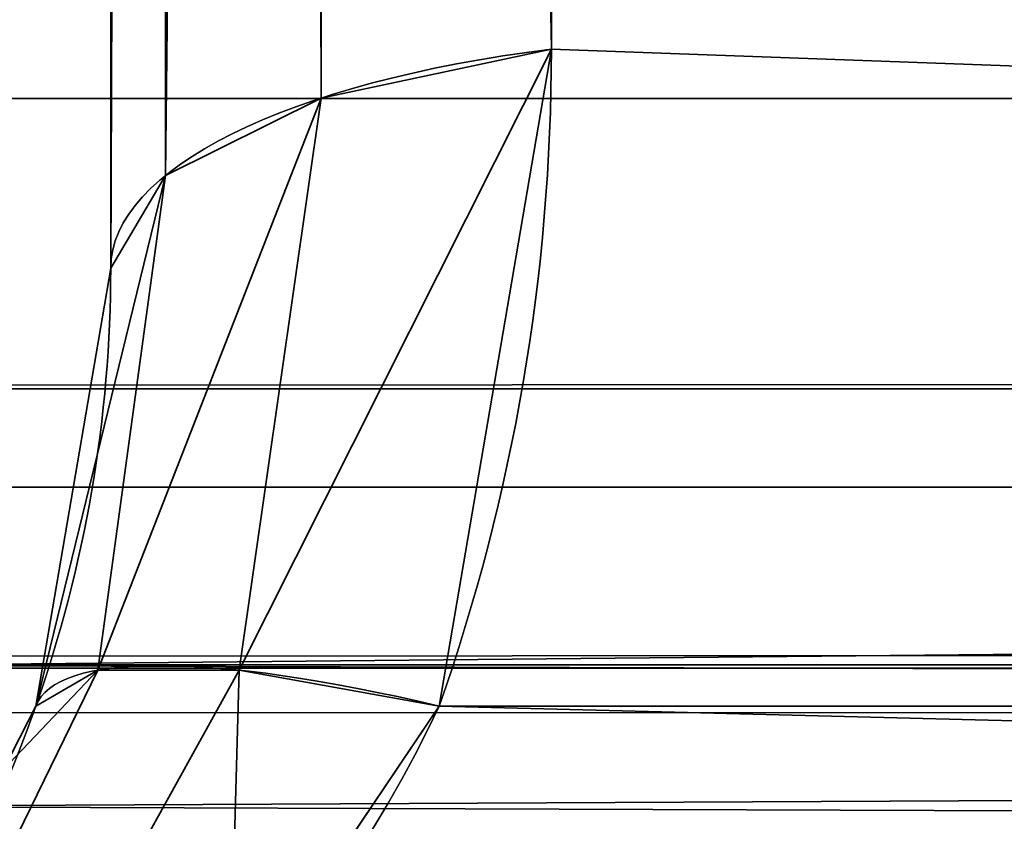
# Model space of a CAD drawing. Header units: millimetres. Extents: x -493 to 6693, y -115 to 145.
# Tile 645 of 656: x 2560.962 to 2562.007, y -22.687 to -21.836. Entities that reach past the tile are written whole.
import ezdxf

# ---------------------------------------------------------------- set-up
doc = ezdxf.new("R2010")
doc.units = ezdxf.units.MM
doc.layers.add('151', color=7, linetype='Continuous', true_color=0xffffff)

# ---------------------------------------------------------------- blocks, each defined once
blk = doc.blocks.new('UG_SURFACE_142')
at = {"layer": '151', "color": 252, "linetype": 'Continuous', "lineweight": 35}
for points in [[(2570.867538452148, 1.17339740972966, 1158.35702419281), (2560.826539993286, -8.867518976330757, 1158.35702419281), (2560.826539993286, -22.33237586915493, 1163.419485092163), (2580.252408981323, -22.33237586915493, 1170.72319984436)], [(2584.332466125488, -18.25247704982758, 997.7768659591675), (2580.252408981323, -22.33237586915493, 997.7768659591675), (2560.826539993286, -22.33237586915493, 1005.080461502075), (2560.826539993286, -8.867518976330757, 1010.142922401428)], [(2561.282157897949, -21.9196155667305, 1005.92315196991), (2561.526536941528, -21.86762355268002, 1005.784869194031), (2561.526536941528, -9.157468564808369, 1010.563611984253), (2561.299562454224, -9.205784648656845, 1010.692119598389)], [(2561.299562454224, -9.205784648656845, 1157.807946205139), (2561.526536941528, -9.157468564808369, 1157.936453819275), (2561.526536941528, -21.86762355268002, 1162.715196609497)], [(2584.564685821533, -18.48485507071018, 1170.10509967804), (2580.484867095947, -22.56475389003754, 1170.10509967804), (2561.526536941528, -21.86762355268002, 1162.715196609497), (2561.526536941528, -9.157468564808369, 1157.936453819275)], [(2561.526536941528, -9.157468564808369, 1010.563611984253), (2561.526536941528, -21.86762355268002, 1005.784869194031), (2580.484867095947, -22.56475389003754, 998.3949065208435), (2584.564685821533, -18.48485507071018, 998.3949065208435)], [(2561.117172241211, -22.00162224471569, 1006.141304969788), (2561.282157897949, -21.9196155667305, 1005.92315196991), (2561.282157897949, -9.209459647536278, 1010.701894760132), (2561.269760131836, -9.215716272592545, 1010.718464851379)], [(2561.269760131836, -9.215716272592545, 1157.781481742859), (2561.282157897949, -9.209459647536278, 1157.798171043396), (2561.282157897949, -21.9196155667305, 1162.576913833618)], [(2561.299562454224, -9.205784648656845, 1010.692119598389), (2561.282157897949, -9.209459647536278, 1010.701894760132), (2561.282157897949, -21.9196155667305, 1005.92315196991)], [(2561.526536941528, -21.86762355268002, 1162.715196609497), (2561.282157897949, -21.9196155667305, 1162.576913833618), (2561.282157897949, -9.209459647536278, 1157.798171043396), (2561.299562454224, -9.205784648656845, 1157.807946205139)], [(2561.269760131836, -9.215716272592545, 1010.718464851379), (2561.117172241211, -9.291467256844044, 1010.91992855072), (2561.117172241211, -22.00162224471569, 1006.141304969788)], [(2561.282157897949, -21.9196155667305, 1162.576913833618), (2561.117172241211, -22.00162224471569, 1162.35876083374), (2561.117172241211, -9.291467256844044, 1157.580018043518), (2561.269760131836, -9.215716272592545, 1157.781481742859)], [(2561.05899810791, -22.09999971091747, 1006.402969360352), (2561.117172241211, -22.00162224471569, 1006.141304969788), (2561.117172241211, -9.291467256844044, 1010.91992855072), (2561.114311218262, -9.296569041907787, 1010.933518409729)], [(2561.114311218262, -9.296569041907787, 1010.933518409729), (2561.05899810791, -9.389844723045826, 1011.181592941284), (2561.05899810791, -22.09999971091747, 1006.402969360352)], [(2561.117172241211, -22.00162224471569, 1162.35876083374), (2561.05899810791, -22.09999971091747, 1162.097096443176), (2561.05899810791, -9.389844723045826, 1157.318353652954), (2561.114311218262, -9.296569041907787, 1157.566428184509)], [(2561.114311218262, -9.296569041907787, 1157.566428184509), (2561.117172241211, -9.291467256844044, 1157.580018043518), (2561.117172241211, -22.00162224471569, 1162.35876083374)], [(2561.05899810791, -9.389844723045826, 1157.318353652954), (2561.05899810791, -22.09999971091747, 1162.097096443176), (2561.05899810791, -22.09999971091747, 1006.402969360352), (2561.05899810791, -9.389844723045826, 1011.181592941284)], [(2561.526536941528, -21.86762355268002, 1162.715196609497), (2561.407566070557, -22.56475389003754, 1162.932515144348), (2561.195135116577, -22.52657525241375, 1162.782311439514)], [(2561.195135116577, -22.52657525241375, 1162.782311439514), (2561.282157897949, -21.9196155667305, 1162.576913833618), (2561.526536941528, -21.86762355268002, 1162.715196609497)], [(2561.526536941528, -21.86762355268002, 1005.784869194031), (2561.282157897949, -21.9196155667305, 1005.92315196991), (2561.195135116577, -22.52657525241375, 1005.717754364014)], [(2561.195135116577, -22.52657525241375, 1005.717754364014), (2561.407566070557, -22.56475389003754, 1005.56755065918), (2561.526536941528, -21.86762355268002, 1005.784869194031)], [(2580.484867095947, -22.56475389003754, 1170.10509967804), (2561.407566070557, -22.56475389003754, 1162.932515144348), (2561.526536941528, -21.86762355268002, 1162.715196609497)], [(2561.526536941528, -21.86762355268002, 1005.784869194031), (2561.407566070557, -22.56475389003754, 1005.56755065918), (2580.484867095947, -22.56475389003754, 998.3949065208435)], [(2561.282157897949, -21.9196155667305, 1162.576913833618), (2561.195135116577, -22.52657525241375, 1162.782311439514), (2561.045408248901, -22.52657525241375, 1162.566065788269)], [(2561.045408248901, -22.52657525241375, 1162.566065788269), (2561.117172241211, -22.00162224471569, 1162.35876083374), (2561.282157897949, -21.9196155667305, 1162.576913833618)], [(2561.282157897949, -21.9196155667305, 1005.92315196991), (2561.117172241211, -22.00162224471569, 1006.141304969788), (2561.045408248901, -22.52657525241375, 1005.933880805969)], [(2561.045408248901, -22.52657525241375, 1005.933880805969), (2561.195135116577, -22.52657525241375, 1005.717754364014), (2561.282157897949, -21.9196155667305, 1005.92315196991)], [(2561.117172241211, -22.00162224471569, 1162.35876083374), (2561.045408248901, -22.52657525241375, 1162.566065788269), (2560.979604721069, -22.56475389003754, 1162.314414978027)], [(2560.979604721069, -22.56475389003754, 1162.314414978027), (2561.05899810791, -22.09999971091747, 1162.097096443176), (2561.117172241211, -22.00162224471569, 1162.35876083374)], [(2561.117172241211, -22.00162224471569, 1006.141304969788), (2561.05899810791, -22.09999971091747, 1006.402969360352), (2560.979604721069, -22.56475389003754, 1006.1856508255)], [(2560.979604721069, -22.56475389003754, 1006.1856508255), (2561.045408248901, -22.52657525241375, 1005.933880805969), (2561.117172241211, -22.00162224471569, 1006.141304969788)], [(2560.979604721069, -22.56475389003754, 1006.1856508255), (2561.05899810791, -22.09999971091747, 1162.097096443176), (2560.979604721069, -22.56475389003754, 1162.314414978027)], [(2560.979604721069, -22.56475389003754, 1006.1856508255), (2561.05899810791, -22.09999971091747, 1006.402969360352), (2561.05899810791, -22.09999971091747, 1162.097096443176)], [(2580.252408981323, -22.33237586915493, 1170.72319984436), (2560.826539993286, -22.33237586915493, 1163.419485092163), (2560.790777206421, -22.52167090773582, 1163.514614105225)], [(2560.790777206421, -22.52167090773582, 1163.514614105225), (2580.200433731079, -22.57655002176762, 1170.861721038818), (2580.252408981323, -22.33237586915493, 1170.72319984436)], [(2580.252408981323, -22.33237586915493, 997.7768659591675), (2580.200433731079, -22.57655002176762, 997.6382851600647), (2560.790777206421, -22.52167090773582, 1004.985451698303)], [(2560.790777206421, -22.52167090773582, 1004.985451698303), (2560.826539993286, -22.33237586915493, 1005.080461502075), (2580.252408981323, -22.33237586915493, 997.7768659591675)], [(2560.790777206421, -22.52167090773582, 1163.514614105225), (2560.772895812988, -22.57144451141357, 1163.562536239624), (2580.200433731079, -22.57655002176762, 1170.861721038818)], [(2580.200433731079, -22.57655002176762, 997.6382851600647), (2560.772895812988, -22.57144451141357, 1004.937410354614), (2560.790777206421, -22.52167090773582, 1004.985451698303)], [(2560.945272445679, -22.63215370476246, 1162.350058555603), (2561.045408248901, -22.52657525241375, 1162.566065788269), (2560.888051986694, -22.84848503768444, 1162.697196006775)], [(2561.017036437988, -22.84848503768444, 1162.883520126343), (2560.888051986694, -22.84848503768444, 1162.697196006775), (2561.045408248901, -22.52657525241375, 1162.566065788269), (2561.195135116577, -22.52657525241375, 1162.782311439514)], [(2560.888051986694, -22.84848503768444, 1005.802750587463), (2561.045408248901, -22.52657525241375, 1005.933880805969), (2560.945272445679, -22.63215370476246, 1006.149888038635)], [(2560.888051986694, -22.84848503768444, 1005.802750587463), (2561.017036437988, -22.84848503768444, 1005.616545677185), (2561.195135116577, -22.52657525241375, 1005.717754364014), (2561.045408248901, -22.52657525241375, 1005.933880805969)], [(2560.945272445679, -22.63215370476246, 1162.350058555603), (2560.979604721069, -22.56475389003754, 1162.314414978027), (2561.045408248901, -22.52657525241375, 1162.566065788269)], [(2561.045408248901, -22.52657525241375, 1005.933880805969), (2560.979604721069, -22.56475389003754, 1006.1856508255), (2560.945272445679, -22.63215370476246, 1006.149888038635)], [(2561.184883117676, -22.89500273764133, 1163.028478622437), (2561.017036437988, -22.84848503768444, 1162.883520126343), (2561.195135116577, -22.52657525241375, 1162.782311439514)], [(2561.195135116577, -22.52657525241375, 1005.717754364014), (2561.017036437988, -22.84848503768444, 1005.616545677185), (2561.184883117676, -22.89500273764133, 1005.471587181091)], [(2561.195135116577, -22.52657525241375, 1162.782311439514), (2561.407566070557, -22.56475389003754, 1162.932515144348), (2561.184883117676, -22.89500273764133, 1163.028478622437)], [(2561.184883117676, -22.89500273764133, 1005.471587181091), (2561.407566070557, -22.56475389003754, 1005.56755065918), (2561.195135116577, -22.52657525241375, 1005.717754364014)], [(2560.979604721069, -22.56475389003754, 1162.314414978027), (2560.945272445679, -22.63215370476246, 1006.149888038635), (2560.979604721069, -22.56475389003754, 1006.1856508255)], [(2560.979604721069, -22.56475389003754, 1162.314414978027), (2560.945272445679, -22.63215370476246, 1162.350058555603), (2560.945272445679, -22.63215370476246, 1006.149888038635)], [(2580.38067817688, -23.05310033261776, 1170.382261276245), (2561.184883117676, -22.89500273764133, 1163.028478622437), (2561.407566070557, -22.56475389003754, 1162.932515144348)], [(2561.407566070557, -22.56475389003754, 1005.56755065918), (2561.184883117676, -22.89500273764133, 1005.471587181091), (2580.38067817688, -23.05310033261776, 998.1178045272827)], [(2561.407566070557, -22.56475389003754, 1162.932515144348), (2580.484867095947, -22.56475389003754, 1170.10509967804), (2580.38067817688, -23.05310033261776, 1170.382261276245)], [(2580.38067817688, -23.05310033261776, 998.1178045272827), (2580.484867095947, -22.56475389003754, 998.3949065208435), (2561.407566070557, -22.56475389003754, 1005.56755065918)], [(2580.199956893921, -22.57799357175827, 1170.862555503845), (2560.772895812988, -22.57144451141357, 1163.562536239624), (2560.736656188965, -22.67125435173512, 1163.658857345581)], [(2580.199956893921, -22.57799357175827, 997.6374506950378), (2560.736656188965, -22.67125435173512, 1004.841089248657), (2560.772895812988, -22.57144451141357, 1004.937410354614)], [(2580.199956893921, -22.57799357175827, 1170.862555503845), (2580.200433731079, -22.57655002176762, 1170.861721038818), (2560.772895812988, -22.57144451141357, 1163.562536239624)], [(2560.772895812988, -22.57144451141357, 1004.937410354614), (2580.200433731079, -22.57655002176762, 997.6382851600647), (2580.199956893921, -22.57799357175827, 997.6374506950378)], [(2580.199956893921, -22.57799357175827, 997.6374506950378), (2560.691356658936, -22.73516543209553, 1004.72104549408), (2560.736656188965, -22.67125435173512, 1004.841089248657)], [(2580.199956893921, -22.57799357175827, 997.6374506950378), (2580.118417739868, -22.74118736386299, 997.420072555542), (2560.691356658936, -22.73516543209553, 1004.72104549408)], [(2580.118417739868, -22.74118736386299, 1171.079874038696), (2580.199956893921, -22.57799357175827, 1170.862555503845), (2560.736656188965, -22.67125435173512, 1163.658857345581)], [(2560.736656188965, -22.67125435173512, 1163.658857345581), (2560.691356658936, -22.73516543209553, 1163.779020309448), (2580.118417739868, -22.74118736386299, 1171.079874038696)]]:
    blk.add_3dface(points, dxfattribs=at)
blk = doc.blocks.new('UG_SURFACE_143')
at = {"layer": '151', "color": 252, "linetype": 'Continuous', "lineweight": 35}
for points in [[(2570.867538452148, 1.17339740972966, 1158.35702419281), (2560.826539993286, -8.867518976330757, 1158.35702419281), (2560.826539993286, -22.33237586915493, 1163.419485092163), (2580.252408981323, -22.33237586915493, 1170.72319984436)], [(2584.332466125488, -18.25247704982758, 997.7768659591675), (2580.252408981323, -22.33237586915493, 997.7768659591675), (2560.826539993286, -22.33237586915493, 1005.080461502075), (2560.826539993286, -8.867518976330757, 1010.142922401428)], [(2561.282157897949, -21.9196155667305, 1005.92315196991), (2561.526536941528, -21.86762355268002, 1005.784869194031), (2561.526536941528, -9.157468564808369, 1010.563611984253), (2561.299562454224, -9.205784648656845, 1010.692119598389)], [(2561.299562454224, -9.205784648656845, 1157.807946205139), (2561.526536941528, -9.157468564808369, 1157.936453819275), (2561.526536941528, -21.86762355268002, 1162.715196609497)], [(2584.564685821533, -18.48485507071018, 1170.10509967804), (2580.484867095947, -22.56475389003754, 1170.10509967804), (2561.526536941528, -21.86762355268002, 1162.715196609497), (2561.526536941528, -9.157468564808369, 1157.936453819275)], [(2561.526536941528, -9.157468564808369, 1010.563611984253), (2561.526536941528, -21.86762355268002, 1005.784869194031), (2580.484867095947, -22.56475389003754, 998.3949065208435), (2584.564685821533, -18.48485507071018, 998.3949065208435)], [(2561.117172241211, -22.00162224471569, 1006.141304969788), (2561.282157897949, -21.9196155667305, 1005.92315196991), (2561.282157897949, -9.209459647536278, 1010.701894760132), (2561.269760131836, -9.215716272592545, 1010.718464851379)], [(2561.269760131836, -9.215716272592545, 1157.781481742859), (2561.282157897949, -9.209459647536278, 1157.798171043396), (2561.282157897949, -21.9196155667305, 1162.576913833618)], [(2561.299562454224, -9.205784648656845, 1010.692119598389), (2561.282157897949, -9.209459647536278, 1010.701894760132), (2561.282157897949, -21.9196155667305, 1005.92315196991)], [(2561.526536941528, -21.86762355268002, 1162.715196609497), (2561.282157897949, -21.9196155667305, 1162.576913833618), (2561.282157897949, -9.209459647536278, 1157.798171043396), (2561.299562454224, -9.205784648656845, 1157.807946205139)], [(2561.269760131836, -9.215716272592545, 1010.718464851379), (2561.117172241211, -9.291467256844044, 1010.91992855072), (2561.117172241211, -22.00162224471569, 1006.141304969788)], [(2561.282157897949, -21.9196155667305, 1162.576913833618), (2561.117172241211, -22.00162224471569, 1162.35876083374), (2561.117172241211, -9.291467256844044, 1157.580018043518), (2561.269760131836, -9.215716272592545, 1157.781481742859)], [(2561.05899810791, -22.09999971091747, 1006.402969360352), (2561.117172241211, -22.00162224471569, 1006.141304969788), (2561.117172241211, -9.291467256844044, 1010.91992855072), (2561.114311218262, -9.296569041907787, 1010.933518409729)], [(2561.114311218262, -9.296569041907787, 1010.933518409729), (2561.05899810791, -9.389844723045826, 1011.181592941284), (2561.05899810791, -22.09999971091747, 1006.402969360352)], [(2561.117172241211, -22.00162224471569, 1162.35876083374), (2561.05899810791, -22.09999971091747, 1162.097096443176), (2561.05899810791, -9.389844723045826, 1157.318353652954), (2561.114311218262, -9.296569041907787, 1157.566428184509)], [(2561.114311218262, -9.296569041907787, 1157.566428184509), (2561.117172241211, -9.291467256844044, 1157.580018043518), (2561.117172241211, -22.00162224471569, 1162.35876083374)], [(2561.05899810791, -9.389844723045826, 1157.318353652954), (2561.05899810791, -22.09999971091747, 1162.097096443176), (2561.05899810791, -22.09999971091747, 1006.402969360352), (2561.05899810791, -9.389844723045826, 1011.181592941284)], [(2561.526536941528, -21.86762355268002, 1162.715196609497), (2561.407566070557, -22.56475389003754, 1162.932515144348), (2561.195135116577, -22.52657525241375, 1162.782311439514)], [(2561.195135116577, -22.52657525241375, 1162.782311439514), (2561.282157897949, -21.9196155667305, 1162.576913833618), (2561.526536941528, -21.86762355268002, 1162.715196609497)], [(2561.526536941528, -21.86762355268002, 1005.784869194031), (2561.282157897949, -21.9196155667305, 1005.92315196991), (2561.195135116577, -22.52657525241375, 1005.717754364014)], [(2561.195135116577, -22.52657525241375, 1005.717754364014), (2561.407566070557, -22.56475389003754, 1005.56755065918), (2561.526536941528, -21.86762355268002, 1005.784869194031)], [(2580.484867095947, -22.56475389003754, 1170.10509967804), (2561.407566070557, -22.56475389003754, 1162.932515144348), (2561.526536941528, -21.86762355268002, 1162.715196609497)], [(2561.526536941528, -21.86762355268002, 1005.784869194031), (2561.407566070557, -22.56475389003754, 1005.56755065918), (2580.484867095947, -22.56475389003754, 998.3949065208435)], [(2561.282157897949, -21.9196155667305, 1162.576913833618), (2561.195135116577, -22.52657525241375, 1162.782311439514), (2561.045408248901, -22.52657525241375, 1162.566065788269)], [(2561.045408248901, -22.52657525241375, 1162.566065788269), (2561.117172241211, -22.00162224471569, 1162.35876083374), (2561.282157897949, -21.9196155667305, 1162.576913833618)], [(2561.282157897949, -21.9196155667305, 1005.92315196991), (2561.117172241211, -22.00162224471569, 1006.141304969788), (2561.045408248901, -22.52657525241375, 1005.933880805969)], [(2561.045408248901, -22.52657525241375, 1005.933880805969), (2561.195135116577, -22.52657525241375, 1005.717754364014), (2561.282157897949, -21.9196155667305, 1005.92315196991)], [(2561.117172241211, -22.00162224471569, 1162.35876083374), (2561.045408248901, -22.52657525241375, 1162.566065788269), (2560.979604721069, -22.56475389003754, 1162.314414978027)], [(2560.979604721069, -22.56475389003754, 1162.314414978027), (2561.05899810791, -22.09999971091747, 1162.097096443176), (2561.117172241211, -22.00162224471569, 1162.35876083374)], [(2561.117172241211, -22.00162224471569, 1006.141304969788), (2561.05899810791, -22.09999971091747, 1006.402969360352), (2560.979604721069, -22.56475389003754, 1006.1856508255)], [(2560.979604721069, -22.56475389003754, 1006.1856508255), (2561.045408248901, -22.52657525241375, 1005.933880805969), (2561.117172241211, -22.00162224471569, 1006.141304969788)], [(2560.979604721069, -22.56475389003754, 1006.1856508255), (2561.05899810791, -22.09999971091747, 1162.097096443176), (2560.979604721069, -22.56475389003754, 1162.314414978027)], [(2560.979604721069, -22.56475389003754, 1006.1856508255), (2561.05899810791, -22.09999971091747, 1006.402969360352), (2561.05899810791, -22.09999971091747, 1162.097096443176)], [(2580.252408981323, -22.33237586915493, 1170.72319984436), (2560.826539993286, -22.33237586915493, 1163.419485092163), (2560.790777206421, -22.52167090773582, 1163.514614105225)], [(2560.790777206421, -22.52167090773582, 1163.514614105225), (2580.200433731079, -22.57655002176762, 1170.861721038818), (2580.252408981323, -22.33237586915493, 1170.72319984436)], [(2580.252408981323, -22.33237586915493, 997.7768659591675), (2580.200433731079, -22.57655002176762, 997.6382851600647), (2560.790777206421, -22.52167090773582, 1004.985451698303)], [(2560.790777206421, -22.52167090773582, 1004.985451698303), (2560.826539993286, -22.33237586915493, 1005.080461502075), (2580.252408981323, -22.33237586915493, 997.7768659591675)], [(2560.790777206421, -22.52167090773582, 1163.514614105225), (2560.772895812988, -22.57144451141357, 1163.562536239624), (2580.200433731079, -22.57655002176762, 1170.861721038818)], [(2580.200433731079, -22.57655002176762, 997.6382851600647), (2560.772895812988, -22.57144451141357, 1004.937410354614), (2560.790777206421, -22.52167090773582, 1004.985451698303)], [(2560.945272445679, -22.63215370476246, 1162.350058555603), (2561.045408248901, -22.52657525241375, 1162.566065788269), (2560.888051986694, -22.84848503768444, 1162.697196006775)], [(2561.017036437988, -22.84848503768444, 1162.883520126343), (2560.888051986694, -22.84848503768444, 1162.697196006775), (2561.045408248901, -22.52657525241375, 1162.566065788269), (2561.195135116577, -22.52657525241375, 1162.782311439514)], [(2560.888051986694, -22.84848503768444, 1005.802750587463), (2561.045408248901, -22.52657525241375, 1005.933880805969), (2560.945272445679, -22.63215370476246, 1006.149888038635)], [(2560.888051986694, -22.84848503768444, 1005.802750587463), (2561.017036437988, -22.84848503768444, 1005.616545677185), (2561.195135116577, -22.52657525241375, 1005.717754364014), (2561.045408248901, -22.52657525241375, 1005.933880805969)], [(2560.945272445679, -22.63215370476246, 1162.350058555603), (2560.979604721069, -22.56475389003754, 1162.314414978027), (2561.045408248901, -22.52657525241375, 1162.566065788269)], [(2561.045408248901, -22.52657525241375, 1005.933880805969), (2560.979604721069, -22.56475389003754, 1006.1856508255), (2560.945272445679, -22.63215370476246, 1006.149888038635)], [(2561.184883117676, -22.89500273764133, 1163.028478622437), (2561.017036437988, -22.84848503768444, 1162.883520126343), (2561.195135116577, -22.52657525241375, 1162.782311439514)], [(2561.195135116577, -22.52657525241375, 1005.717754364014), (2561.017036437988, -22.84848503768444, 1005.616545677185), (2561.184883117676, -22.89500273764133, 1005.471587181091)], [(2561.195135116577, -22.52657525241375, 1162.782311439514), (2561.407566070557, -22.56475389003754, 1162.932515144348), (2561.184883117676, -22.89500273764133, 1163.028478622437)], [(2561.184883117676, -22.89500273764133, 1005.471587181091), (2561.407566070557, -22.56475389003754, 1005.56755065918), (2561.195135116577, -22.52657525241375, 1005.717754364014)], [(2560.979604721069, -22.56475389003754, 1162.314414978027), (2560.945272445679, -22.63215370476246, 1006.149888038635), (2560.979604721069, -22.56475389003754, 1006.1856508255)], [(2560.979604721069, -22.56475389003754, 1162.314414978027), (2560.945272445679, -22.63215370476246, 1162.350058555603), (2560.945272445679, -22.63215370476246, 1006.149888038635)], [(2580.38067817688, -23.05310033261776, 1170.382261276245), (2561.184883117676, -22.89500273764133, 1163.028478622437), (2561.407566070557, -22.56475389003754, 1162.932515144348)], [(2561.407566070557, -22.56475389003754, 1005.56755065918), (2561.184883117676, -22.89500273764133, 1005.471587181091), (2580.38067817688, -23.05310033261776, 998.1178045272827)], [(2561.407566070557, -22.56475389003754, 1162.932515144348), (2580.484867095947, -22.56475389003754, 1170.10509967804), (2580.38067817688, -23.05310033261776, 1170.382261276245)], [(2580.38067817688, -23.05310033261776, 998.1178045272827), (2580.484867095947, -22.56475389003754, 998.3949065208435), (2561.407566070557, -22.56475389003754, 1005.56755065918)], [(2580.199956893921, -22.57799357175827, 1170.862555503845), (2560.772895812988, -22.57144451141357, 1163.562536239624), (2560.736656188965, -22.67125435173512, 1163.658857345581)], [(2580.199956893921, -22.57799357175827, 997.6374506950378), (2560.736656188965, -22.67125435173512, 1004.841089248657), (2560.772895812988, -22.57144451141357, 1004.937410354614)], [(2580.199956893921, -22.57799357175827, 1170.862555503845), (2580.200433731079, -22.57655002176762, 1170.861721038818), (2560.772895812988, -22.57144451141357, 1163.562536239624)], [(2560.772895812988, -22.57144451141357, 1004.937410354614), (2580.200433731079, -22.57655002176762, 997.6382851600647), (2580.199956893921, -22.57799357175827, 997.6374506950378)], [(2580.199956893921, -22.57799357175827, 997.6374506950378), (2560.691356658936, -22.73516543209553, 1004.72104549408), (2560.736656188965, -22.67125435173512, 1004.841089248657)], [(2580.199956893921, -22.57799357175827, 997.6374506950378), (2580.118417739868, -22.74118736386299, 997.420072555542), (2560.691356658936, -22.73516543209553, 1004.72104549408)], [(2580.118417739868, -22.74118736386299, 1171.079874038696), (2580.199956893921, -22.57799357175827, 1170.862555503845), (2560.736656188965, -22.67125435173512, 1163.658857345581)], [(2560.736656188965, -22.67125435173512, 1163.658857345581), (2560.691356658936, -22.73516543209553, 1163.779020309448), (2580.118417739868, -22.74118736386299, 1171.079874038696)]]:
    blk.add_3dface(points, dxfattribs=at)
blk = doc.blocks.new('UG_SURFACE_144')
at = {"layer": '151', "color": 252, "linetype": 'Continuous', "lineweight": 35}
for points in [[(2570.867538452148, 1.17339740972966, 1158.35702419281), (2560.826539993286, -8.867518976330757, 1158.35702419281), (2560.826539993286, -22.33237586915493, 1163.419485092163), (2580.252408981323, -22.33237586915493, 1170.72319984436)], [(2584.332466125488, -18.25247704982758, 997.7768659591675), (2580.252408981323, -22.33237586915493, 997.7768659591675), (2560.826539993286, -22.33237586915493, 1005.080461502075), (2560.826539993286, -8.867518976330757, 1010.142922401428)], [(2561.282157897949, -21.9196155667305, 1005.92315196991), (2561.526536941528, -21.86762355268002, 1005.784869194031), (2561.526536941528, -9.157468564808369, 1010.563611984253), (2561.299562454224, -9.205784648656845, 1010.692119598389)], [(2561.299562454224, -9.205784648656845, 1157.807946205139), (2561.526536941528, -9.157468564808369, 1157.936453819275), (2561.526536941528, -21.86762355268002, 1162.715196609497)], [(2584.564685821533, -18.48485507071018, 1170.10509967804), (2580.484867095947, -22.56475389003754, 1170.10509967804), (2561.526536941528, -21.86762355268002, 1162.715196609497), (2561.526536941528, -9.157468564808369, 1157.936453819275)], [(2561.526536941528, -9.157468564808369, 1010.563611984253), (2561.526536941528, -21.86762355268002, 1005.784869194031), (2580.484867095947, -22.56475389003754, 998.3949065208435), (2584.564685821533, -18.48485507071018, 998.3949065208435)], [(2561.117172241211, -22.00162224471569, 1006.141304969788), (2561.282157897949, -21.9196155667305, 1005.92315196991), (2561.282157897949, -9.209459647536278, 1010.701894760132), (2561.269760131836, -9.215716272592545, 1010.718464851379)], [(2561.269760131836, -9.215716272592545, 1157.781481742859), (2561.282157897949, -9.209459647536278, 1157.798171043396), (2561.282157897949, -21.9196155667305, 1162.576913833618)], [(2561.299562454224, -9.205784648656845, 1010.692119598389), (2561.282157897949, -9.209459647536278, 1010.701894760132), (2561.282157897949, -21.9196155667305, 1005.92315196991)], [(2561.526536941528, -21.86762355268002, 1162.715196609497), (2561.282157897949, -21.9196155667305, 1162.576913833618), (2561.282157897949, -9.209459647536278, 1157.798171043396), (2561.299562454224, -9.205784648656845, 1157.807946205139)], [(2561.269760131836, -9.215716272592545, 1010.718464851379), (2561.117172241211, -9.291467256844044, 1010.91992855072), (2561.117172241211, -22.00162224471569, 1006.141304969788)], [(2561.282157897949, -21.9196155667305, 1162.576913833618), (2561.117172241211, -22.00162224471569, 1162.35876083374), (2561.117172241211, -9.291467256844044, 1157.580018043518), (2561.269760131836, -9.215716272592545, 1157.781481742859)], [(2561.05899810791, -22.09999971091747, 1006.402969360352), (2561.117172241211, -22.00162224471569, 1006.141304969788), (2561.117172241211, -9.291467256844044, 1010.91992855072), (2561.114311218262, -9.296569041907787, 1010.933518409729)], [(2561.114311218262, -9.296569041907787, 1010.933518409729), (2561.05899810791, -9.389844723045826, 1011.181592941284), (2561.05899810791, -22.09999971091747, 1006.402969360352)], [(2561.117172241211, -22.00162224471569, 1162.35876083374), (2561.05899810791, -22.09999971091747, 1162.097096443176), (2561.05899810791, -9.389844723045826, 1157.318353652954), (2561.114311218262, -9.296569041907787, 1157.566428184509)], [(2561.114311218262, -9.296569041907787, 1157.566428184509), (2561.117172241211, -9.291467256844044, 1157.580018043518), (2561.117172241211, -22.00162224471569, 1162.35876083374)], [(2561.05899810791, -9.389844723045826, 1157.318353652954), (2561.05899810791, -22.09999971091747, 1162.097096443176), (2561.05899810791, -22.09999971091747, 1006.402969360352), (2561.05899810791, -9.389844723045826, 1011.181592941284)], [(2561.526536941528, -21.86762355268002, 1162.715196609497), (2561.407566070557, -22.56475389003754, 1162.932515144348), (2561.195135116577, -22.52657525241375, 1162.782311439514)], [(2561.195135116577, -22.52657525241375, 1162.782311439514), (2561.282157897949, -21.9196155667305, 1162.576913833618), (2561.526536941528, -21.86762355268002, 1162.715196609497)], [(2561.526536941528, -21.86762355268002, 1005.784869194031), (2561.282157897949, -21.9196155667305, 1005.92315196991), (2561.195135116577, -22.52657525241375, 1005.717754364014)], [(2561.195135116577, -22.52657525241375, 1005.717754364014), (2561.407566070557, -22.56475389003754, 1005.56755065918), (2561.526536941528, -21.86762355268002, 1005.784869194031)], [(2580.484867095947, -22.56475389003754, 1170.10509967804), (2561.407566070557, -22.56475389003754, 1162.932515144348), (2561.526536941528, -21.86762355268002, 1162.715196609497)], [(2561.526536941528, -21.86762355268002, 1005.784869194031), (2561.407566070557, -22.56475389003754, 1005.56755065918), (2580.484867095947, -22.56475389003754, 998.3949065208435)], [(2561.282157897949, -21.9196155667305, 1162.576913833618), (2561.195135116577, -22.52657525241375, 1162.782311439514), (2561.045408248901, -22.52657525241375, 1162.566065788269)], [(2561.045408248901, -22.52657525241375, 1162.566065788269), (2561.117172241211, -22.00162224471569, 1162.35876083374), (2561.282157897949, -21.9196155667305, 1162.576913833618)], [(2561.282157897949, -21.9196155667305, 1005.92315196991), (2561.117172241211, -22.00162224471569, 1006.141304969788), (2561.045408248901, -22.52657525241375, 1005.933880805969)], [(2561.045408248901, -22.52657525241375, 1005.933880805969), (2561.195135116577, -22.52657525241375, 1005.717754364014), (2561.282157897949, -21.9196155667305, 1005.92315196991)], [(2561.117172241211, -22.00162224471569, 1162.35876083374), (2561.045408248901, -22.52657525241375, 1162.566065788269), (2560.979604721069, -22.56475389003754, 1162.314414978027)], [(2560.979604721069, -22.56475389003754, 1162.314414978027), (2561.05899810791, -22.09999971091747, 1162.097096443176), (2561.117172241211, -22.00162224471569, 1162.35876083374)], [(2561.117172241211, -22.00162224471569, 1006.141304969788), (2561.05899810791, -22.09999971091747, 1006.402969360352), (2560.979604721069, -22.56475389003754, 1006.1856508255)], [(2560.979604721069, -22.56475389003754, 1006.1856508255), (2561.045408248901, -22.52657525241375, 1005.933880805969), (2561.117172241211, -22.00162224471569, 1006.141304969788)], [(2560.979604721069, -22.56475389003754, 1006.1856508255), (2561.05899810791, -22.09999971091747, 1162.097096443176), (2560.979604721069, -22.56475389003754, 1162.314414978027)], [(2560.979604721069, -22.56475389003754, 1006.1856508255), (2561.05899810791, -22.09999971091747, 1006.402969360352), (2561.05899810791, -22.09999971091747, 1162.097096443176)], [(2580.252408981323, -22.33237586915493, 1170.72319984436), (2560.826539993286, -22.33237586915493, 1163.419485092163), (2560.790777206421, -22.52167090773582, 1163.514614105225)], [(2560.790777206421, -22.52167090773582, 1163.514614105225), (2580.200433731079, -22.57655002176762, 1170.861721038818), (2580.252408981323, -22.33237586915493, 1170.72319984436)], [(2580.252408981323, -22.33237586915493, 997.7768659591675), (2580.200433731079, -22.57655002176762, 997.6382851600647), (2560.790777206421, -22.52167090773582, 1004.985451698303)], [(2560.790777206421, -22.52167090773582, 1004.985451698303), (2560.826539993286, -22.33237586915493, 1005.080461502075), (2580.252408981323, -22.33237586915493, 997.7768659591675)], [(2560.790777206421, -22.52167090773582, 1163.514614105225), (2560.772895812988, -22.57144451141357, 1163.562536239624), (2580.200433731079, -22.57655002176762, 1170.861721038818)], [(2580.200433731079, -22.57655002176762, 997.6382851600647), (2560.772895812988, -22.57144451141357, 1004.937410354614), (2560.790777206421, -22.52167090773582, 1004.985451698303)], [(2560.945272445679, -22.63215370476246, 1162.350058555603), (2561.045408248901, -22.52657525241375, 1162.566065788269), (2560.888051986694, -22.84848503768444, 1162.697196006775)], [(2561.017036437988, -22.84848503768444, 1162.883520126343), (2560.888051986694, -22.84848503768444, 1162.697196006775), (2561.045408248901, -22.52657525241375, 1162.566065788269), (2561.195135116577, -22.52657525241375, 1162.782311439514)], [(2560.888051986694, -22.84848503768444, 1005.802750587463), (2561.045408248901, -22.52657525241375, 1005.933880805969), (2560.945272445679, -22.63215370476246, 1006.149888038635)], [(2560.888051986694, -22.84848503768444, 1005.802750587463), (2561.017036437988, -22.84848503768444, 1005.616545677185), (2561.195135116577, -22.52657525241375, 1005.717754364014), (2561.045408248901, -22.52657525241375, 1005.933880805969)], [(2560.945272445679, -22.63215370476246, 1162.350058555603), (2560.979604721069, -22.56475389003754, 1162.314414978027), (2561.045408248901, -22.52657525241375, 1162.566065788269)], [(2561.045408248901, -22.52657525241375, 1005.933880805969), (2560.979604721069, -22.56475389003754, 1006.1856508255), (2560.945272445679, -22.63215370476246, 1006.149888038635)], [(2561.184883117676, -22.89500273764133, 1163.028478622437), (2561.017036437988, -22.84848503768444, 1162.883520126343), (2561.195135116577, -22.52657525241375, 1162.782311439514)], [(2561.195135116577, -22.52657525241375, 1005.717754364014), (2561.017036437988, -22.84848503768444, 1005.616545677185), (2561.184883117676, -22.89500273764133, 1005.471587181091)], [(2561.195135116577, -22.52657525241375, 1162.782311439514), (2561.407566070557, -22.56475389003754, 1162.932515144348), (2561.184883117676, -22.89500273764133, 1163.028478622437)], [(2561.184883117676, -22.89500273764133, 1005.471587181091), (2561.407566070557, -22.56475389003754, 1005.56755065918), (2561.195135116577, -22.52657525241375, 1005.717754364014)], [(2560.979604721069, -22.56475389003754, 1162.314414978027), (2560.945272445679, -22.63215370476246, 1006.149888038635), (2560.979604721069, -22.56475389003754, 1006.1856508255)], [(2560.979604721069, -22.56475389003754, 1162.314414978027), (2560.945272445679, -22.63215370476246, 1162.350058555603), (2560.945272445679, -22.63215370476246, 1006.149888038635)], [(2580.38067817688, -23.05310033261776, 1170.382261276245), (2561.184883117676, -22.89500273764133, 1163.028478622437), (2561.407566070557, -22.56475389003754, 1162.932515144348)], [(2561.407566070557, -22.56475389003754, 1005.56755065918), (2561.184883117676, -22.89500273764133, 1005.471587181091), (2580.38067817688, -23.05310033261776, 998.1178045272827)], [(2561.407566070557, -22.56475389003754, 1162.932515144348), (2580.484867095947, -22.56475389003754, 1170.10509967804), (2580.38067817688, -23.05310033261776, 1170.382261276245)], [(2580.38067817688, -23.05310033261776, 998.1178045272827), (2580.484867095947, -22.56475389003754, 998.3949065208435), (2561.407566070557, -22.56475389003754, 1005.56755065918)], [(2580.199956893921, -22.57799357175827, 1170.862555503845), (2560.772895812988, -22.57144451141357, 1163.562536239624), (2560.736656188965, -22.67125435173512, 1163.658857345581)], [(2580.199956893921, -22.57799357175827, 997.6374506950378), (2560.736656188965, -22.67125435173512, 1004.841089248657), (2560.772895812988, -22.57144451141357, 1004.937410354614)], [(2580.199956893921, -22.57799357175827, 1170.862555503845), (2580.200433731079, -22.57655002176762, 1170.861721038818), (2560.772895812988, -22.57144451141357, 1163.562536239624)], [(2560.772895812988, -22.57144451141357, 1004.937410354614), (2580.200433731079, -22.57655002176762, 997.6382851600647), (2580.199956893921, -22.57799357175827, 997.6374506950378)], [(2580.199956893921, -22.57799357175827, 997.6374506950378), (2560.691356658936, -22.73516543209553, 1004.72104549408), (2560.736656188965, -22.67125435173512, 1004.841089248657)], [(2580.199956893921, -22.57799357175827, 997.6374506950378), (2580.118417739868, -22.74118736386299, 997.420072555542), (2560.691356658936, -22.73516543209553, 1004.72104549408)], [(2580.118417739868, -22.74118736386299, 1171.079874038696), (2580.199956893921, -22.57799357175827, 1170.862555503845), (2560.736656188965, -22.67125435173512, 1163.658857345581)], [(2560.736656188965, -22.67125435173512, 1163.658857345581), (2560.691356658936, -22.73516543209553, 1163.779020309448), (2580.118417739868, -22.74118736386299, 1171.079874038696)]]:
    blk.add_3dface(points, dxfattribs=at)
blk = doc.blocks.new('UG_SURFACE_148')
at = {"layer": '151', "color": 252, "linetype": 'Continuous', "lineweight": 35}
for points in [[(2546.999931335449, -14.99999966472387, 2060.250043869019), (2546.999931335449, -21.91999927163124, 2060.250043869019), (3453.000068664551, -21.91999927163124, 2060.250043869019), (3453.000068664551, -14.99999966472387, 2060.250043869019)], [(2548.500061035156, -14.99999966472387, 2058.749914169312), (3451.499938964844, -14.99999966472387, 2058.749914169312), (3451.499938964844, -21.91999927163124, 2058.749914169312), (2548.500061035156, -21.91999927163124, 2058.749914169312)], [(3453.000068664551, -21.91999927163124, 2060.250043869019), (2546.999931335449, -21.91999927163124, 2060.250043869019), (2547.059297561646, -22.52087742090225, 2060.190916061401)], [(3452.940702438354, -22.52087742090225, 2060.190916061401), (3453.000068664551, -21.91999927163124, 2060.250043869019), (2547.059297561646, -22.52087742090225, 2060.190916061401)], [(2548.530340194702, -22.22824282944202, 2058.719635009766), (2548.500061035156, -21.91999927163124, 2058.749914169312), (3451.499938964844, -21.91999927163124, 2058.749914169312)], [(2548.530340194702, -22.22824282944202, 2058.719635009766), (3451.499938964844, -21.91999927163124, 2058.749914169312), (3451.469659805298, -22.22824282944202, 2058.719635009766)], [(3451.469659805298, -22.22824282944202, 2058.719635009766), (3451.379776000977, -22.5246399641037, 2058.629751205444), (2548.620223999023, -22.5246399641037, 2058.629751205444), (2548.530340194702, -22.22824282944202, 2058.719635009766)], [(2547.059297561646, -22.52087742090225, 2060.190916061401), (2547.234535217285, -23.09866435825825, 2060.015439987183), (3452.765464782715, -23.09866435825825, 2060.015439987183), (3452.940702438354, -22.52087742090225, 2060.190916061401)], [(3451.037168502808, -23.03722873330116, 2058.287143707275), (2548.962831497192, -23.03722873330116, 2058.287143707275), (2548.620223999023, -22.5246399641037, 2058.629751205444), (3451.379776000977, -22.5246399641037, 2058.629751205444)]]:
    blk.add_3dface(points, dxfattribs=at)

msp = doc.modelspace()

# ---------------------------------------------------------------- linework, layer by layer
at = {"layer": '151', "color": 253, "linetype": 'Continuous', "lineweight": -3}
for p, q in [((2561.526602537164, -21.86762343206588, 1162.715139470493), (2561.526602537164, -9.157468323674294, 1157.936434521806)), ((2561.526602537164, -9.15746832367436, 1010.563565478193), (2561.526602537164, -21.86762343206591, 1005.784860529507)), ((2561.526602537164, -9.15746832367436, 1010.563565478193), (2561.526602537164, -21.86762343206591, 1005.784860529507)), ((2561.526602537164, -21.86762343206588, 1162.715139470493), (2561.526602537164, -9.157468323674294, 1157.936434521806)), ((2561.526602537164, -9.15746832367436, 1010.563565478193), (2561.526602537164, -21.86762343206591, 1005.784860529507)), ((2561.526602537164, -21.86762343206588, 1162.715139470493), (2561.526602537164, -9.157468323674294, 1157.936434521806)), ((2561.058979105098, -22.09999999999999, 1006.402923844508), (2561.058979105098, -9.389844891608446, 1011.181628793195)), ((2561.058979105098, -9.389844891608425, 1157.318371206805), (2561.058979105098, -22.10000000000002, 1162.097076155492)), ((2561.058979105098, -9.389844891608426, 1157.318371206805), (2561.058979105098, -22.10000000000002, 1162.097076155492)), ((2561.058979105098, -22.09999999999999, 1006.402923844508), (2561.058979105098, -9.389844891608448, 1011.181628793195)), ((2561.058979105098, -9.389844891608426, 1157.318371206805), (2561.058979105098, -22.10000000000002, 1162.097076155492)), ((2561.058979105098, -22.09999999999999, 1006.402923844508), (2561.058979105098, -9.389844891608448, 1011.181628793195)), ((3452.999999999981, -21.92000000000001, 2060.249999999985), (2547.000000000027, -21.92000000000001, 2060.249999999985)), ((3451.499999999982, -21.92000000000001, 2058.749999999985), (2548.500000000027, -21.92000000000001, 2058.749999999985)), ((2561.058979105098, -22.1, 1162.097076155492), (2561.058979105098, -22.1, 1006.402923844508)), ((2561.058979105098, -22.1, 1162.097076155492), (2561.058979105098, -22.1, 1006.402923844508)), ((2561.058979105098, -22.1, 1162.097076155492), (2561.058979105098, -22.1, 1006.402923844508)), ((2560.826602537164, -22.33237656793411, 1163.419491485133), (2580.252477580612, -22.33237656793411, 1170.723141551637)), ((2580.252477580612, -22.33237656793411, 997.7768584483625), (2560.826602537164, -22.33237656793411, 1005.080508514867)), ((2580.252477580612, -22.33237656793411, 997.7768584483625), (2560.826602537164, -22.33237656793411, 1005.080508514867)), ((2560.826602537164, -22.33237656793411, 1163.419491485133), (2580.252477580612, -22.33237656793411, 1170.723141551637)), ((2580.252477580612, -22.33237656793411, 997.7768584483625), (2560.826602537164, -22.33237656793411, 1005.080508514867)), ((2560.826602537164, -22.33237656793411, 1163.419491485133), (2580.252477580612, -22.33237656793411, 1170.723141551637)), ((2561.407513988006, -22.56475313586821, 1005.567531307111), (2580.484854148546, -22.56475313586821, 998.3949217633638)), ((2580.484854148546, -22.56475313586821, 1170.105078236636), (2561.407513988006, -22.56475313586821, 1162.932468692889)), ((2580.484854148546, -22.56475313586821, 1170.105078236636), (2561.407513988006, -22.56475313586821, 1162.932468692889)), ((2561.407513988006, -22.56475313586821, 1005.567531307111), (2580.484854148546, -22.56475313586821, 998.3949217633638)), ((2561.407513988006, -22.56475313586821, 1005.567531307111), (2580.484854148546, -22.56475313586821, 998.3949217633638)), ((2580.484854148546, -22.56475313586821, 1170.105078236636), (2561.407513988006, -22.56475313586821, 1162.932468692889))]:
    msp.add_line(p, q, dxfattribs=at)
at = {"layer": '151', "color": 253, "linetype": 'Continuous', "lineweight": -3, "extrusion": (0, -0.9360286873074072, -0.3519237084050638)}
for start, end in [(180, 250.6118208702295), (180.0000000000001, 250.6118208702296), (180.0000000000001, 250.6118208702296)]:
    msp.add_arc((2561.758979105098, 949.7995216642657, -333.4908151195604), 0.7, start, end, dxfattribs=at)
at = {"layer": '151', "color": 253, "linetype": 'Continuous', "lineweight": -3, "extrusion": (3.479466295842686e-15, -0.9360286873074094, 0.3519237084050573)}
msp.add_arc((2561.7589791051, 1079.978686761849, 429.6557465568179), 0.7, 109.3881791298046, 180, dxfattribs=at)
msp.add_arc((2561.7589791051, 1079.978686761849, 429.6557465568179), 0.7, 109.3881791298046, 180, dxfattribs=at)
msp.add_arc((2561.7589791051, 1079.978686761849, 429.6557465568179), 0.7, 109.3881791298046, 180, dxfattribs=at)
at = {"layer": '151', "color": 253, "linetype": 'Continuous', "lineweight": -3, "extrusion": (-0.3235307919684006, -0.9193208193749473, -0.2240023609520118)}
for start in [180.0000000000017, 180.0000000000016, 180.0000000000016]:
    msp.add_arc((2423.940165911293, 794.9471972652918, -1033.199455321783), 0.7, start, 244.9541828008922, dxfattribs=at)
at = {"layer": '151', "color": 253, "linetype": 'Continuous', "lineweight": -3, "extrusion": (-0.3235307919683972, -0.9193208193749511, 0.2240023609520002)}
msp.add_arc((2423.940165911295, 1318.448185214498, -547.450335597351), 0.7, 115.0458171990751, 179.9999999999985, dxfattribs=at)
msp.add_arc((2423.940165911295, 1318.448185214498, -547.450335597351), 0.7, 115.0458171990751, 179.9999999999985, dxfattribs=at)
msp.add_arc((2423.940165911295, 1318.448185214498, -547.450335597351), 0.7, 115.0458171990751, 179.9999999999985, dxfattribs=at)
at = {"layer": '151', "color": 253, "linetype": 'Continuous', "lineweight": -3, "extrusion": (-0.3319665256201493, 0.3319665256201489, -0.8829475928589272)}
for start_param, end_param in [(2.356194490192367, 2.69458205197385), (2.356194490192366, 2.694582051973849), (2.356194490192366, 2.694582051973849)]:
    msp.add_ellipse((2559.426602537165, -21.86762343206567, 1006.574408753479), major_axis=(-1.48492424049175, 1.48492424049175, 1.116589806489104), ratio=0.8829475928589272, start_param=start_param, end_param=end_param, dxfattribs=at)
at = {"layer": '151', "color": 253, "linetype": 'Continuous', "lineweight": -3, "extrusion": (-0.3319665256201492, 0.3319665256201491, 0.8829475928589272)}
for start_param, end_param in [(0.4470106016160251, 0.7853981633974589), (0.4470106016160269, 0.7853981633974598), (0.4470106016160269, 0.7853981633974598)]:
    msp.add_ellipse((2559.426602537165, -21.86762343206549, 1161.925591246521), major_axis=(1.484924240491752, -1.484924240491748, 1.116589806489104), ratio=0.8829475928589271, start_param=start_param, end_param=end_param, dxfattribs=at)
at = {"layer": '151', "color": 253, "linetype": 'Continuous', "lineweight": -3, "extrusion": (0.4409045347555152, -0.4409045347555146, -0.7817968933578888)}
msp.add_ellipse((2559.658979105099, -22.10000000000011, 1161.30752793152), major_axis=(0.9899494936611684, -0.9899494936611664, 1.116589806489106), ratio=0.7817968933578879, start_param=5.497787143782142, end_param=5.836174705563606, dxfattribs=at)
msp.add_ellipse((2559.658979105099, -22.10000000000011, 1161.30752793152), major_axis=(0.9899494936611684, -0.9899494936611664, 1.116589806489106), ratio=0.7817968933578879, start_param=5.497787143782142, end_param=5.836174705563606, dxfattribs=at)
msp.add_ellipse((2559.658979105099, -22.10000000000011, 1161.30752793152), major_axis=(0.9899494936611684, -0.9899494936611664, 1.116589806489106), ratio=0.7817968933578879, start_param=5.497787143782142, end_param=5.836174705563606, dxfattribs=at)
at = {"layer": '151', "color": 253, "linetype": 'Continuous', "lineweight": -3, "extrusion": (0.4409045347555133, -0.4409045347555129, 0.7817968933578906)}
for start_param in [3.588603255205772, 3.58860325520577, 3.58860325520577]:
    msp.add_ellipse((2559.658979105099, -22.0999999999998, 1007.19247206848), major_axis=(-0.9899494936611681, 0.9899494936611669, 1.116589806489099), ratio=0.7817968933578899, start_param=start_param, end_param=3.926990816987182, dxfattribs=at)
at = {"layer": '151', "color": 253, "linetype": 'Continuous', "lineweight": -3, "extrusion": (-0.7203503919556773, 0, 0.6936103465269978)}
for end_param in [5.944797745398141, 5.944797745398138, 5.944797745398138]:
    msp.add_ellipse((2559.658979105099, -22.1, 1004.814074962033), major_axis=(1.4, 0, 1.453972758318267), ratio=0.6936103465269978, start_param=4.71238898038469, end_param=end_param, dxfattribs=at)
at = {"layer": '151', "color": 253, "linetype": 'Continuous', "lineweight": -3, "extrusion": (-0.7203503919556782, 0, -0.693610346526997)}
msp.add_ellipse((2559.658979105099, -22.1, 1163.685925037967), major_axis=(1.399999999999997, 0, -1.453972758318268), ratio=0.6936103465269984, start_param=0.3383875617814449, end_param=1.570796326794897, dxfattribs=at)
msp.add_ellipse((2559.658979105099, -22.1, 1163.685925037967), major_axis=(1.399999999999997, 0, -1.453972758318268), ratio=0.6936103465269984, start_param=0.3383875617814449, end_param=1.570796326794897, dxfattribs=at)
msp.add_ellipse((2559.658979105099, -22.1, 1163.685925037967), major_axis=(1.399999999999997, 0, -1.453972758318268), ratio=0.6936103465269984, start_param=0.3383875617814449, end_param=1.570796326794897, dxfattribs=at)
at = {"layer": '151', "color": 253, "linetype": 'Continuous', "lineweight": -3, "extrusion": (0.3957308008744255, 0, 0.9183665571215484)}
msp.add_ellipse((2559.658979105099, -22.10000000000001, 1163.685925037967), major_axis=(1.853653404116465, 0, -0.7987526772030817), ratio=0.6936103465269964, start_param=4.71238898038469, end_param=5.944797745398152, dxfattribs=at)
msp.add_ellipse((2559.658979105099, -22.10000000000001, 1163.685925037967), major_axis=(1.853653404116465, 0, -0.7987526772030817), ratio=0.6936103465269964, start_param=4.71238898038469, end_param=5.944797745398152, dxfattribs=at)
msp.add_ellipse((2559.658979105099, -22.10000000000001, 1163.685925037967), major_axis=(1.853653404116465, 0, -0.7987526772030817), ratio=0.6936103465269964, start_param=4.71238898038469, end_param=5.944797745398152, dxfattribs=at)
at = {"layer": '151', "color": 253, "linetype": 'Continuous', "lineweight": -3, "extrusion": (0.3957308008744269, 0, -0.9183665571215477)}
msp.add_ellipse((2559.6589791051, -22.10000000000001, 1004.814074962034), major_axis=(1.853653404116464, 0, 0.7987526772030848), ratio=0.6936103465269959, start_param=0.3383875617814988, end_param=1.570796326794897, dxfattribs=at)
msp.add_ellipse((2559.6589791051, -22.10000000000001, 1004.814074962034), major_axis=(1.853653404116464, 0, 0.7987526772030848), ratio=0.6936103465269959, start_param=0.3383875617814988, end_param=1.570796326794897, dxfattribs=at)
msp.add_ellipse((2559.6589791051, -22.10000000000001, 1004.814074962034), major_axis=(1.853653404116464, 0, 0.7987526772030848), ratio=0.6936103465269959, start_param=0.3383875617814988, end_param=1.570796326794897, dxfattribs=at)

# ---------------------------------------------------------------- block references
at = {"layer": '151', "color": 253, "linetype": 'Continuous', "lineweight": -3}
for name in ['UG_SURFACE_148', 'UG_SURFACE_142', 'UG_SURFACE_143', 'UG_SURFACE_144']:
    msp.add_blockref(name, (0, 0), dxfattribs=at)

doc.saveas('drawing.dxf')
